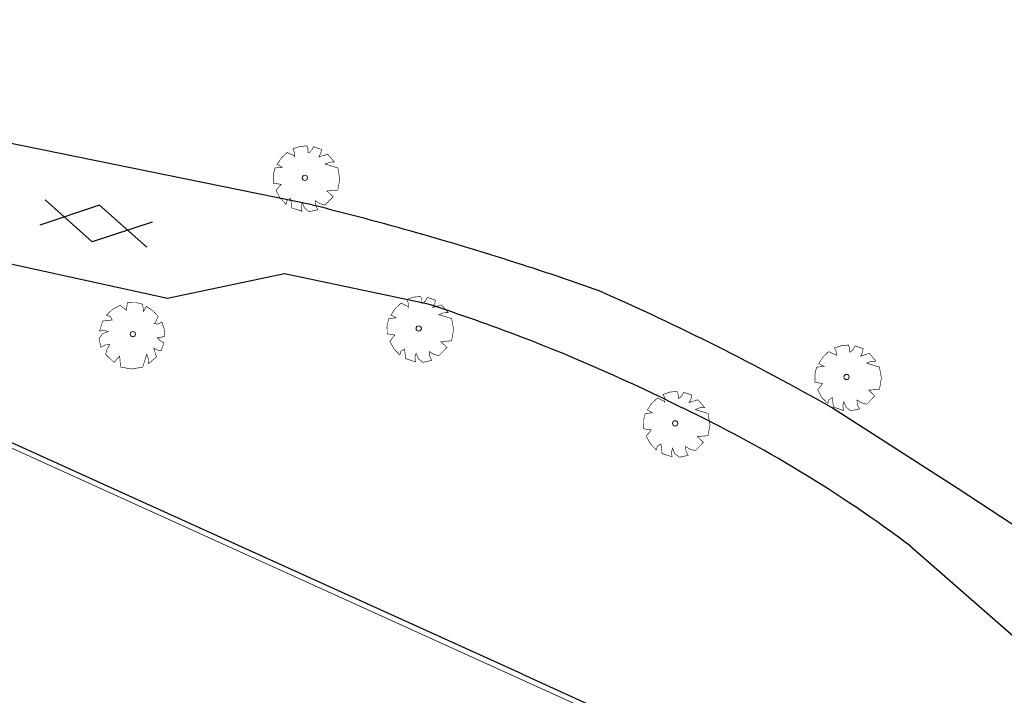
# Model space of a CAD drawing. Header units: metres. Extents: x 111546 to 149831, y 498798 to 507863.
# Tile 1051 of 1056: x 111981 to 112018, y 502005 to 502030. Entities that reach past the tile are written whole.
import ezdxf

# ---------------------------------------------------------------- set-up
doc = ezdxf.new("R2010")
doc.units = ezdxf.units.M
doc.layers.add('0-kadastrale percelen', color=253, linetype='AI-KADASTRAAL', lineweight=9)
for name, color, linetype in [('Q26_BOOM', 252, 'Continuous'), ('S01_GESLVERH', 252, 'Continuous'), ('V01_KNTGESLVERH', 252, 'Continuous'), ('V05_KNTHALFVERH', 252, 'Continuous'), ('W01_KANTSLOOT', 252, 'Continuous')]:
    doc.layers.add(name, color=color, linetype=linetype)
doc.styles.get("Standard").update_dxf_attribs({"font": 'isocp-ie.shx'})
doc.linetypes.add('AI-KADASTRAAL', pattern='A,5.5,-2,["K",Standard,S=1.8,R=0,X=0,Y=-0.9],-2,5.5,-2,[5,NLCS.SHX,S=0.75,R=0,X=0,Y=0],-2', length=19)

# ---------------------------------------------------------------- blocks, each defined once
blk = doc.blocks.new('Q26')
at = {"linetype": 'Continuous', "lineweight": 20, "const_width": 0.0225}
blk.add_lwpolyline([(0.757, 0.516), (1.237, 0.371), (1.308, -0.046), (1.235, -0.463), (0.83, -0.494), (1.061, -0.711), (0.757, -1.022), (0.565, -0.971), (0.395, -0.867), (0.404, -1.032), (0.49, -1.198), (0.163, -1.271), (-0.015, -1.136), (-0.097, -0.929), (-0.141, -1.084), (-0.112, -1.255), (-0.489, -1.131), (-0.532, -0.774), (-0.668, -0.854), (-0.707, -0.996), (-0.927, -0.766), (-1.083, -0.479), (-0.894, -0.246), (-1.181, -0.203), (-1.187, 0.104), (-1.122, 0.367), (-0.847, 0.398), (-1.04, 0.503), (-0.879, 0.749), (-0.663, 0.95), (-0.402, 0.826), (-0.388, 0.795), (-0.382, 0.942), (-0.452, 1.088), (-0.194, 1.172), (0.076, 1.199), (0.118, 1.07), (0.119, 0.935), (0.148, 0.935), (0.252, 1.031), (0.325, 1.167), (0.626, 1.059), (0.6, 0.925), (0.525, 0.78), (0.856, 0.885), (1.105, 0.593), (0.924, 0.584)], close=True, dxfattribs=at)
at = {"linetype": 'Continuous', "lineweight": 20}
blk.add_circle((0.001, -0.001), 0.0983, dxfattribs=at)
blk = doc.blocks.new('S012')
at = {"color": 0}
for p, q in [((1.184, 2.05), (0, 0)), ((1.398, 0.001), (0.216, 2.05)), ((1.182, -2.049), (0, 0)), ((1.398, 0.001), (0.214, -2.049))]:
    blk.add_line(p, q, dxfattribs=at)

msp = doc.modelspace()

# ---------------------------------------------------------------- linework, layer by layer
at = {"layer": '0-kadastrale percelen', "ltscale": 0.25}
msp.add_lwpolyline([(111919.2484, 502041.8552), (111931.482, 502036.329), (111960.364, 502023.179), (111977.854, 502015.355), (112018.085, 501997.113), (112029.275, 501993.333)], dxfattribs=at)
at = {"layer": 'V01_KNTGESLVERH'}
for points in [[(111992.11, 502023.13), (111975.77, 502026.46), (111970.73, 502027.8)], [(111970.2, 502025.34), (111975.44, 502023.75), (111978.46, 502021.44), (111986.69, 502019.63), (111991.08, 502020.56), (111996.42, 502019.43)]]:
    msp.add_lwpolyline(points, dxfattribs=at)
for centre, radius, start, end in [((111964.0361, 501909.4273), 117.1162, 72.116755, 76.130613), ((111973.0719, 501947.6548), 75.4763, 69.097721, 71.980357)]:
    msp.add_arc(centre, radius, start, end, dxfattribs=at)
at = {"layer": 'V05_KNTHALFVERH'}
msp.add_line((112014.56, 502010.337), (112020.41, 502005.21), dxfattribs=at)
msp.add_lwpolyline([(112019.15, 502010.65), (112016.35, 502012.49), (112011.6, 502015.53)], dxfattribs=at)
for centre, radius, start, end in [((111964.4282, 501910.7022), 115.7835, 70.604718, 72.107822), ((111964.5844, 501932.7645), 95.188, 60.401246, 66.279661), ((111975.5313, 501954.5892), 68.1219, 63.428692, 68.949551), ((111984.4148, 501970.1882), 50.2062, 53.09939, 64.53298)]:
    msp.add_arc(centre, radius, start, end, dxfattribs=at)
at = {"layer": 'W01_KANTSLOOT'}
msp.add_line((112000, 502005.53), (112012.209, 502000), dxfattribs=at)
msp.add_lwpolyline([(112000, 502005.53), (111947.27, 502029.41), (111919.3661, 502041.9833)], dxfattribs=at)

# ---------------------------------------------------------------- block references
at = {"layer": 'Q26_BOOM'}
for p in [(111991.84, 502024.15), (111996.11, 502018.5), (112012.16, 502016.68), (112005.73, 502014.94)]:
    msp.add_blockref('Q26', p, dxfattribs=at)
at = {"layer": 'Q26_BOOM', "rotation": 270}
msp.add_blockref('Q26', (111985.387, 502018.287), dxfattribs=at)
at = {"layer": 'S01_GESLVERH', "rotation": 78.3271375}
msp.add_blockref('S012', (111983.859, 502021.749), dxfattribs=at)

doc.saveas('drawing.dxf')
